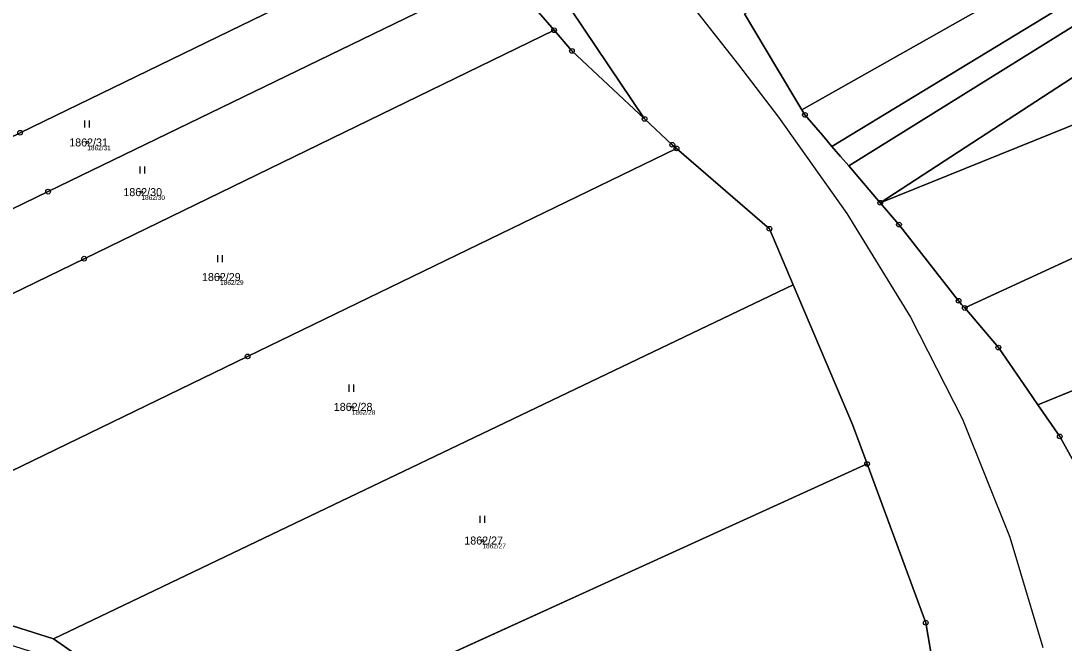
# Model space of a CAD drawing. Extents: x -761891 to -756141, y -1178507 to -1171885.
# Drawn here: x -758088.9 to -757867.3, y -1174410 to -1174277.9 of the extents above; entities that cross this region are included whole.
import ezdxf

# ---------------------------------------------------------------- set-up
doc = ezdxf.new("R2010")
doc.units = 0
for name, color, linetype in [('Definiční body', 7, 'Continuous'), ('Hranice parcel', 7, 'Continuous'), ('Parcelní čísla', 7, 'Continuous'), ('Polygon parcely', 7, 'Continuous'), ('Poz předměty', 7, 'Continuous'), ('Značky bodu BP', 7, 'Continuous'), ('Značky kultur', 7, 'Continuous')]:
    doc.layers.add(name, color=color, linetype=linetype)

msp = doc.modelspace()

# ---------------------------------------------------------------- linework, layer by layer
at = {"layer": 'Definiční body'}
for centre in [(-758074.83, -1174303.68), (-758063.33, -1174314.23), (-758046.63, -1174332.26), (-758018.63, -1174359.83), (-757990.9, -1174388.21)]:
    msp.add_circle(centre, 0.25, dxfattribs=at)
at = {"layer": 'Hranice parcel'}
for p, q in [((-757872.88, -1174359.4), (-757635.06, -1174262.35)), ((-757975.66, -1174279.86), (-757986.59, -1174267.23)), ((-757888.44, -1174338.83), (-757785.56, -1174291.44)), ((-757906.37, -1174316.49), (-757913.07, -1174308.68)), ((-757924.86, -1174333.92), (-758082.04, -1174409.07)), ((-757909.16, -1174371.95), (-758045.98, -1174434.24)), ((-758082.04, -1174409.07), (-758131.9, -1174393.27)), ((-758045.98, -1174434.24), (-758082.04, -1174409.07))]:
    msp.add_line(p, q, dxfattribs=at)
for points in [[(-758060.39, -1174044.14), (-758039.3, -1174136.2), (-758027.8, -1174176.4), (-758019.2, -1174196.6), (-757990.1, -1174248.6), (-757956.45, -1174298.67)], [(-757923.03, -1174296.74), (-757885.5, -1174275.57), (-757815.8, -1174232.68), (-757729.49, -1174173.27), (-757712.57, -1174162.42), (-757678.77, -1174137.51)], [(-757916.63, -1174304.53), (-757805.78, -1174237.15), (-757722.66, -1174181.65), (-757705.65, -1174169.09), (-757670.66, -1174142.5)], [(-757913.07, -1174308.68), (-757777.58, -1174224.36), (-757719.15, -1174184.68), (-757702.25, -1174173.21), (-757664.47, -1174146.31)], [(-757658.95, -1174149.72), (-757698.35, -1174177.87), (-757714.08, -1174189.06), (-757795.03, -1174243.96), (-757906.37, -1174316.49)], [(-757592.4, -1174190.8), (-757639.5, -1174208.9), (-757772.3, -1174262.3), (-757906.37, -1174316.49)], [(-758182.58, -1174347.01), (-758089.11, -1174301.61), (-757995.31, -1174256.05)], [(-757986.59, -1174267.23), (-758083.15, -1174314.13), (-758179.71, -1174361.03)], [(-757923.03, -1174296.74), (-757925.13, -1174293.24), (-757926.5, -1174290.94), (-757928.2, -1174288.1), (-757935.23, -1174276.37)], [(-757975.66, -1174279.86), (-758075.51, -1174328.36), (-758175.36, -1174376.86)], [(-757956.45, -1174298.67), (-757971.87, -1174284.25), (-757975.66, -1174279.86)], [(-757916.63, -1174304.53), (-757918.66, -1174302.16), (-757922.38, -1174297.83), (-757923.03, -1174296.74)], [(-757949.66, -1174304.95), (-757950.55, -1174304.18), (-757956.45, -1174298.67)], [(-758131.9, -1174393.27), (-758040.78, -1174349.11), (-757949.66, -1174304.95)], [(-757924.86, -1174333.92), (-757929.92, -1174322.02), (-757949.66, -1174304.95)], [(-757913.07, -1174308.68), (-757914.82, -1174306.64), (-757916.63, -1174304.53)], [(-757888.44, -1174338.83), (-757889.09, -1174338.07), (-757889.74, -1174337.31), (-757902.4, -1174321.12), (-757906.37, -1174316.49)], [(-757909.16, -1174371.95), (-757912.26, -1174363.56), (-757924.86, -1174333.92)], [(-757872.88, -1174359.4), (-757875.04, -1174356.27), (-757881.29, -1174347.23), (-757888.44, -1174338.83)], [(-757865.59, -1174370.83), (-757868.24, -1174366.1), (-757872.88, -1174359.4)], [(-757889.47, -1174448.03), (-757896.7, -1174405.66), (-757909.16, -1174371.95)]]:
    msp.add_lwpolyline(points, dxfattribs=at)
at = {"layer": 'Polygon parcely'}
for points in [[(-758052.25, -1174131.64), (-758051.77, -1174134.12), (-758044.88, -1174156.69), (-758038.7, -1174176.93), (-758028.04, -1174201.69), (-758011.55, -1174231.15), (-757995.31, -1174256.05), (-757992.4, -1174260.51), (-757986.59, -1174267.23), (-757975.66, -1174279.86), (-757971.87, -1174284.25), (-757956.45, -1174298.67), (-757990.1, -1174248.6), (-758019.2, -1174196.6), (-758027.8, -1174176.4), (-758039.3, -1174136.2), (-758060.39, -1174044.14), (-758065.42, -1174074.2), (-758063.88, -1174080.1), (-758059.52, -1174096.79), (-758057.52, -1174104.44)], [(-757729.49, -1174173.27), (-757712.57, -1174162.42), (-757678.77, -1174137.51), (-757685.92, -1174133.11), (-757700.22, -1174124.31), (-757729.83, -1174149.59), (-757749.68, -1174161.29), (-757815.93, -1174212.93), (-757904.43, -1174262.04), (-757935.23, -1174276.37), (-757928.2, -1174288.1), (-757926.5, -1174290.94), (-757925.13, -1174293.24), (-757923.03, -1174296.74), (-757885.5, -1174275.57), (-757815.8, -1174232.68)], [(-757670.66, -1174142.5), (-757678.77, -1174137.51), (-757712.57, -1174162.42), (-757729.49, -1174173.27), (-757815.8, -1174232.68), (-757885.5, -1174275.57), (-757923.03, -1174296.74), (-757922.38, -1174297.83), (-757918.66, -1174302.16), (-757916.63, -1174304.53), (-757805.78, -1174237.15), (-757722.66, -1174181.65), (-757705.65, -1174169.09)], [(-757777.58, -1174224.36), (-757719.15, -1174184.68), (-757702.25, -1174173.21), (-757664.47, -1174146.31), (-757670.66, -1174142.5), (-757705.65, -1174169.09), (-757722.66, -1174181.65), (-757805.78, -1174237.15), (-757916.63, -1174304.53), (-757914.82, -1174306.64), (-757913.07, -1174308.68)], [(-757913.07, -1174308.68), (-757906.37, -1174316.49), (-757795.03, -1174243.96), (-757714.08, -1174189.06), (-757698.35, -1174177.87), (-757658.95, -1174149.72), (-757661.4, -1174148.2), (-757664.47, -1174146.31), (-757702.25, -1174173.21), (-757719.15, -1174184.68), (-757777.58, -1174224.36)], [(-757698.35, -1174177.87), (-757714.08, -1174189.06), (-757795.03, -1174243.96), (-757906.37, -1174316.49), (-757772.3, -1174262.3), (-757639.5, -1174208.9), (-757592.4, -1174190.8), (-757658.95, -1174149.72)], [(-758044.88, -1174156.69), (-758143.3, -1174211.31), (-758241.65, -1174265.89), (-758215.04, -1174275.82), (-758196.04, -1174290.13), (-758191.26, -1174302.45), (-758182.58, -1174347.01), (-758089.11, -1174301.61), (-757995.31, -1174256.05), (-758011.55, -1174231.15), (-758028.04, -1174201.69), (-758038.7, -1174176.93)], [(-757633.86, -1174234.7), (-757627.25, -1174232), (-757567.36, -1174205.74), (-757568.2, -1174205.2), (-757592.4, -1174190.8), (-757639.5, -1174208.9), (-757772.3, -1174262.3), (-757906.37, -1174316.49), (-757902.4, -1174321.12), (-757889.74, -1174337.31), (-757889.09, -1174338.07), (-757888.44, -1174338.83), (-757785.56, -1174291.44), (-757658.58, -1174244.66), (-757654.9, -1174243.3)], [(-757626.54, -1174269.51), (-757603.38, -1174259.69), (-757535.83, -1174231.03), (-757542.99, -1174224.8), (-757610.33, -1174253.5), (-757635.06, -1174262.35), (-757872.88, -1174359.4), (-757868.24, -1174366.1), (-757865.59, -1174370.83)], [(-757635.06, -1174262.35), (-757658.58, -1174244.66), (-757785.56, -1174291.44), (-757888.44, -1174338.83), (-757881.29, -1174347.23), (-757875.04, -1174356.27), (-757872.88, -1174359.4)], [(-757995.31, -1174256.05), (-758089.11, -1174301.61), (-758182.58, -1174347.01), (-758179.71, -1174361.03), (-758083.15, -1174314.13), (-757986.59, -1174267.23), (-757992.4, -1174260.51)], [(-758083.15, -1174314.13), (-758179.71, -1174361.03), (-758176.39, -1174375.64), (-758175.36, -1174376.86), (-758075.51, -1174328.36), (-757975.66, -1174279.86), (-757986.59, -1174267.23)], [(-757971.87, -1174284.25), (-757975.66, -1174279.86), (-758075.51, -1174328.36), (-758175.36, -1174376.86), (-758172.35, -1174380.46), (-758131.9, -1174393.27), (-758040.78, -1174349.11), (-757949.66, -1174304.95), (-757950.55, -1174304.18), (-757956.45, -1174298.67)], [(-757949.66, -1174304.95), (-758040.78, -1174349.11), (-758131.9, -1174393.27), (-758082.04, -1174409.07), (-757924.86, -1174333.92), (-757929.92, -1174322.02)], [(-758082.04, -1174409.07), (-758045.98, -1174434.24), (-757909.16, -1174371.95), (-757912.26, -1174363.56), (-757924.86, -1174333.92)], [(-757889.47, -1174448.03), (-757896.7, -1174405.66), (-757909.16, -1174371.95), (-758045.98, -1174434.24), (-757975.97, -1174483.1)]]:
    msp.add_lwpolyline(points, close=True, dxfattribs=at)
for points in [[(-758060.39, -1174044.14), (-758039.3, -1174136.2), (-758027.8, -1174176.4), (-758019.2, -1174196.6), (-757990.1, -1174248.6), (-757956.45, -1174298.67), (-757950.55, -1174304.18), (-757949.66, -1174304.95), (-757929.92, -1174322.02), (-757924.86, -1174333.92), (-757912.26, -1174363.56), (-757909.16, -1174371.95), (-757896.7, -1174405.66), (-757889.47, -1174448.03)], [(-757865.59, -1174370.83), (-757868.24, -1174366.1), (-757872.88, -1174359.4), (-757875.04, -1174356.27), (-757881.29, -1174347.23), (-757888.44, -1174338.83), (-757889.09, -1174338.07), (-757889.74, -1174337.31), (-757902.4, -1174321.12), (-757906.37, -1174316.49), (-757913.07, -1174308.68), (-757914.82, -1174306.64), (-757916.63, -1174304.53), (-757918.66, -1174302.16), (-757922.38, -1174297.83), (-757923.03, -1174296.74), (-757925.13, -1174293.24), (-757926.5, -1174290.94), (-757928.2, -1174288.1), (-757935.23, -1174276.37)], [(-758103.66, -1174406.42), (-758083.83, -1174412.7), (-758070.27, -1174422.16), (-758044.88, -1174439.88), (-758009.22, -1174464.77), (-757978.69, -1174486.08), (-757937.94, -1174534.35), (-757938.59, -1174546.91), (-757928.16, -1174539.57), (-757939.23, -1174526.49), (-757975.97, -1174483.1), (-758045.98, -1174434.24), (-758082.04, -1174409.07), (-758131.9, -1174393.27)]]:
    msp.add_lwpolyline(points, dxfattribs=at)
at = {"layer": 'Poz předměty'}
for p, q in [((-757948.13, -1174272.36), (-757936.48, -1174287.21)), ((-757936.48, -1174287.21), (-757928.03, -1174298.33)), ((-757928.03, -1174298.33), (-757913.47, -1174318.78)), ((-757913.47, -1174318.78), (-757899.93, -1174340.75)), ((-757899.93, -1174340.75), (-757888.91, -1174362.42)), ((-757888.91, -1174362.42), (-757878.86, -1174387.47)), ((-757878.86, -1174387.47), (-757871.85, -1174410.92))]:
    msp.add_line(p, q, dxfattribs=at)
at = {"layer": 'Značky bodu BP'}
for centre, radius in [((-757975.66, -1174279.86), 0.5), ((-757975.66, -1174279.86), 0.0303), ((-757971.87, -1174284.25), 0.5), ((-757971.87, -1174284.25), 0.0303), ((-757956.45, -1174298.67), 0.5), ((-757922.38, -1174297.83), 0.5), ((-757922.38, -1174297.83), 0.0303), ((-757956.45, -1174298.67), 0.0303), ((-758089.11, -1174301.61), 0.5), ((-757950.55, -1174304.18), 0.5), ((-757950.55, -1174304.18), 0.0303), ((-757949.66, -1174304.95), 0.5), ((-757949.66, -1174304.95), 0.0303), ((-758083.15, -1174314.13), 0.5), ((-758083.15, -1174314.13), 0.0303), ((-757906.37, -1174316.49), 0.5), ((-757906.37, -1174316.49), 0.0303), ((-757902.4, -1174321.12), 0.5), ((-757929.92, -1174322.02), 0.5), ((-757929.92, -1174322.02), 0.0303), ((-757902.4, -1174321.12), 0.0303), ((-758075.51, -1174328.36), 0.5), ((-758075.51, -1174328.36), 0.0303), ((-757889.74, -1174337.31), 0.5), ((-757889.74, -1174337.31), 0.0303), ((-757888.44, -1174338.83), 0.5), ((-757888.44, -1174338.83), 0.0303), ((-757881.29, -1174347.23), 0.5), ((-757881.29, -1174347.23), 0.0303), ((-758040.78, -1174349.11), 0.5), ((-758040.78, -1174349.11), 0.0303), ((-757868.24, -1174366.1), 0.5), ((-757868.24, -1174366.1), 0.0303), ((-757909.16, -1174371.95), 0.5), ((-757909.16, -1174371.95), 0.0303), ((-757896.7, -1174405.66), 0.5), ((-757896.7, -1174405.66), 0.0303)]:
    msp.add_circle(centre, radius, dxfattribs=at)
at = {"layer": 'Značky kultur'}
for p, q in [((-758075.38, -1174300.5), (-758075.38, -1174299)), ((-758074.38, -1174300.5), (-758074.38, -1174299)), ((-758063.63, -1174310.26), (-758063.63, -1174308.76)), ((-758062.63, -1174310.26), (-758062.63, -1174308.76)), ((-758047.11, -1174329.09), (-758047.11, -1174327.59)), ((-758046.11, -1174329.09), (-758046.11, -1174327.59)), ((-758019.23, -1174356.6), (-758019.23, -1174355.1)), ((-758018.23, -1174356.6), (-758018.23, -1174355.1)), ((-757991.4, -1174384.45), (-757991.4, -1174382.95)), ((-757990.4, -1174384.45), (-757990.4, -1174382.95))]:
    msp.add_line(p, q, dxfattribs=at)

# ---------------------------------------------------------------- texts
at = {"layer": 'Definiční body'}
for s, p in [('1862/31', (-758074.83, -1174305.34)), ('1862/30', (-758063.33, -1174315.89)), ('1862/29', (-758046.63, -1174333.92)), ('1862/28', (-758018.63, -1174361.49)), ('1862/27', (-757990.9, -1174389.87))]:
    msp.add_text(s, height=1, dxfattribs=at).set_placement(p)
at = {"layer": 'Parcelní čísla'}
for s, p in [('1862/31', (-758078.67, -1174304.53)), ('1862/30', (-758067.17, -1174315.08)), ('1862/29', (-758050.47, -1174333.11)), ('1862/28', (-758022.47, -1174360.68)), ('1862/27', (-757994.74, -1174389.06))]:
    msp.add_text(s, height=1.7, dxfattribs=at).set_placement(p)

doc.saveas('drawing.dxf')
